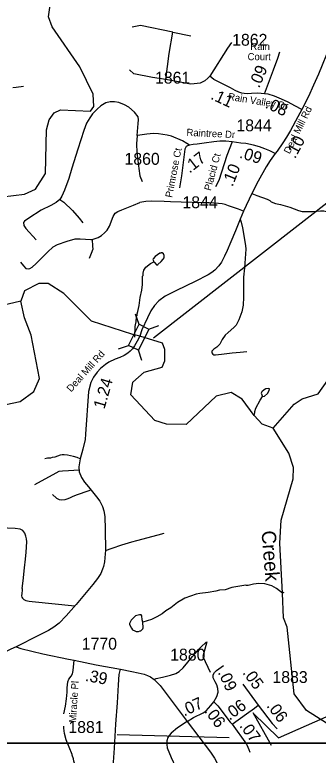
# Model space of a CAD drawing. Extents: x 1159738 to 1321356, y 736314 to 882035.
# Drawn here: x 1276801 to 1280003, y 766631 to 774435 of the extents above; entities that cross this region are included whole.
import ezdxf

# ---------------------------------------------------------------- set-up
doc = ezdxf.new("R2010")
doc.units = 0
for name, color, linetype in [('Exist Hydrographic Creek Single Shore', 7, 'Continuous'), ('Exist Hydrographic Creek Single Shore Label', 7, 'Continuous'), ('Exist Hydrographic Misc Water Feature', 7, 'Continuous'), ('Exist Road Non-System Type 51', 7, 'Continuous'), ('Exist Road Non-System Type 51 Label', 7, 'Continuous'), ('Exist Road Secondary Mileage Hundredths English Label', 7, 'Continuous'), ('Exist Road Secondary Structure Standard Bridge CELL', 7, 'Continuous'), ('Exist Road Secondary Structure Standard Bridge Number Label', 7, 'Continuous'), ('Exist Road Secondary Type 51 Attributed', 7, 'Continuous'), ('Exist Road Secondary Type 51 Label', 7, 'Continuous'), ('Exist Road Secondary Type 51 Number Label', 7, 'Continuous'), ('Map Preparation Inset Cut Line', 7, 'Continuous')]:
    doc.layers.add(name, color=color, linetype=linetype)

msp = doc.modelspace()

# ---------------------------------------------------------------- linework, layer by layer
at = {"layer": 'Exist Hydrographic Creek Single Shore'}
for points in [[(1276865.6, 771418), (1276412.5, 771312.2), (1276237.5, 771315.7), (1276205.5, 771349.2), (1276216.5, 771457.4), (1276355.5, 771704), (1276367.5, 771848.2)], [(1278120.5, 771046.9), (1278045.5, 771066.1), (1277610.5, 771206.1), (1277317.5, 771497.6), (1277153.6, 771602.6), (1277053.5, 771604.6), (1276901.6, 771525.6), (1276865.6, 771418)], [(1274867.3, 769412.3), (1275150.5, 769492.8), (1276002.5, 769538.1), (1276078.6, 769569.3), (1276172.5, 769675.8), (1276200.6, 769799.9), (1276215.6, 770081.9), (1276288.6, 770339.8), (1276357.6, 770436.9), (1276408.5, 770462.1), (1276705.5, 770328.1), (1276856.6, 770358), (1277000.5, 770463.4), (1277062.5, 770603.3), (1276973.5, 771058.1), (1276902.5, 771240), (1276865.6, 771418)], [(1279526.5, 770077.8), (1279410.6, 770119.5), (1279328.3, 770210.5), (1279200.6, 770383.1), (1279085.6, 770454.3), (1278925.5, 770414.8), (1278609.5, 770116), (1278401.5, 770120.2), (1278277.6, 770158.7), (1278025.6, 770429.6), (1278045.5, 770563.8), (1278164.6, 770669.7), (1278357.5, 770721.7), (1278384.6, 770786.8), (1278382.6, 770905.8), (1278360.2, 770973.8), (1278120.5, 771046.9)], [(1280924.7, 765221.1), (1281048.6, 765185.8), (1281190.6, 765199.4), (1281225.7, 765264.3), (1281170.6, 765741.4), (1281075.6, 766284.9), (1281055, 766598.1), (1281003.8, 766677.1), (1280861.6, 766715.9), (1280091.7, 766967.7), (1279878.6, 767100), (1279749.6, 767276.6), (1279674.6, 767980.6), (1279635.6, 768079.8), (1279625.8, 768339.5), (1279596.6, 768865.2), (1279610.6, 769107.8), (1279738.6, 769545.1), (1279741.5, 769663.2), (1279694.6, 769815.1), (1279526.5, 770077.8)]]:
    msp.add_lwpolyline(points, dxfattribs=at)
at = {"layer": 'Exist Hydrographic Misc Water Feature'}
for points in [[(1276550.5, 772501.1), (1276901.6, 772543.3), (1277019.5, 772596.7), (1277123.5, 772762), (1277134.5, 773221.3), (1277162.5, 773329.1), (1277214.5, 773403.5), (1277282.6, 773435), (1277598.5, 773418.8), (1277633.5, 773467.3), (1277627.6, 773598.8), (1277485.4, 773887.2), (1277195.5, 774309.9), (1277156.4, 774412.5), (1277176.4, 774563)], [(1278269.6, 771831.3), (1278276.1, 771825.4), (1278300.7, 771797), (1278309.6, 771804.5), (1278346.5, 771835.4), (1278367.1, 771858.8), (1278375.6, 771874.5), (1278376.2, 771898.5), (1278370.7, 771914.7), (1278356.9, 771925.1), (1278347, 771927.3), (1278340.9, 771923.5), (1278332.9, 771923.7), (1278283.9, 771887.1), (1278261.3, 771863.8), (1278259, 771855.9), (1278264.6, 771841.7), (1278269.6, 771831.3)], [(1278068.3, 771039), (1278071.5, 771155.4), (1278075.8, 771163.3), (1278076.4, 771187.2), (1278080.6, 771195.1), (1278086.4, 771259), (1278090.7, 771266.9), (1278091.1, 771282.9), (1278099.7, 771306.6), (1278113.5, 771370.2), (1278123.8, 771453.9), (1278142, 771533.3), (1278147.7, 771593.2), (1278150.1, 771681.1), (1278154.3, 771688.9), (1278155, 771712.9), (1278163.9, 771744.6), (1278184.8, 771776.1), (1278233.8, 771812.6), (1278269.6, 771831.3)], [(1279526.5, 770077.8), (1279749.5, 770329.4), (1279833.6, 770386.8), (1280001.5, 770439.2), (1280165.6, 770669)], [(1279414.9, 770413.3), (1279437.2, 770414.4), (1279466.2, 770443.6), (1279487, 770475), (1279489.4, 770490.9), (1279481.6, 770497.1), (1279449.4, 770492.1), (1279433.1, 770482.5), (1279408.5, 770461.3), (1279400.2, 770447.5), (1279414.9, 770413.3)], [(1279328.3, 770210.5), (1279334.4, 770239.4), (1279334.8, 770255.4), (1279345.7, 770287.1), (1279390.2, 770373.8), (1279414.9, 770413.3)], [(1279639.1, 768347.1), (1279625.8, 768339.5), (1279563, 768387.3), (1279511.9, 768414.7), (1279440.4, 768436.8), (1279376.5, 768440.6), (1279320.3, 768432.2), (1279263.9, 768417.9), (1279247.9, 768418.3), (1279240, 768422.5), (1279091.3, 768398.8), (1279022.5, 768372.8), (1278962.4, 768370.5), (1278922.1, 768359.7), (1278841.8, 768346), (1278753.5, 768336.5), (1278713.2, 768327.7), (1278594.9, 768285.6), (1278519, 768241), (1278449.2, 768185.3), (1278396.3, 768152.8), (1278355.5, 768122), (1278298.5, 768087.6), (1278241.8, 768061.2), (1278152.9, 768032.2)], [(1278152.9, 768032.2), (1278145.6, 768058), (1278142.7, 768098.1), (1278133.1, 768110.3), (1278115.1, 768110.9), (1278074.8, 768100), (1278027.5, 768055.4), (1278012.5, 768017.8), (1278012.2, 768009.9), (1278031.2, 767969.3), (1278044.7, 767952.9), (1278066.4, 767940.3), (1278082.3, 767935.8), (1278106.2, 767935.2), (1278122.4, 767942.7), (1278130.4, 767942.5), (1278138.5, 767948.2), (1278150.9, 767961.9), (1278155.3, 767973.7), (1278152.9, 768032.2)], [(1277684.5, 765568.8), (1277685.2, 765591.8), (1277674.5, 765640.1), (1277645.2, 765736.9), (1277640.1, 765769), (1277623.6, 765825.5), (1277613.3, 765885.8), (1277579.4, 765962.7), (1277561, 766023.2), (1277557.7, 766047.3), (1277514.2, 766208.5), (1277514.4, 766216.5), (1277503.3, 766248.8), (1277483, 766381.4), (1277456.8, 766450.1), (1277439.1, 766530.6), (1277424.1, 766567), (1277420.8, 766591.1), (1277405.9, 766631.6), (1277406.1, 766639.6), (1277344.4, 766793.3), (1277324.2, 766857.8), (1277317.7, 766914), (1277318.3, 766938)]]:
    msp.add_lwpolyline(points, dxfattribs=at)
at = {"layer": 'Exist Road Non-System Type 51'}
msp.add_line((1278469.7, 774251.5), (1278658.4, 774214.7), dxfattribs=at)
for points in [[(1278469.7, 774251.5), (1278127.5, 774323.7), (1278038.5, 774306.8)], [(1278394.5, 773752.4), (1278429.8, 774027.3), (1278469.7, 774251.5)], [(1279086.2, 774144.4), (1279044.6, 774083.6), (1278860.6, 773788.1), (1278839.6, 773768), (1278806.2, 773737.8), (1278756.9, 773713.5), (1278694.2, 773706.3), (1278656.4, 773705.2), (1278602.4, 773713.5), (1278394.5, 773752.4)], [(1278394.5, 773752.4), (1278253.3, 773775.5), (1278058.4, 773813.9), (1278010.9, 773855.3)], [(1276781.5, 773667.8), (1276815.7, 773672.6), (1276892.4, 773682)], [(1278092.8, 773162.8), (1278102.5, 773289.8), (1278108, 773328.7), (1278103.9, 773360.6), (1278065, 773409.2), (1278002.6, 773463.4), (1277959.6, 773487), (1277900, 773510.6), (1277854.2, 773517.5), (1277807, 773517.5), (1277762.6, 773509.2), (1277709.9, 773475.9), (1277669.7, 773442.5), (1277621.1, 773392.6), (1277592, 773348.1), (1277558.7, 773294), (1277529.6, 773216.3), (1277464.4, 773017.8), (1277401.2, 772817.1), (1277369.3, 772708.8), (1277324.9, 772586.7), (1277295.9, 772523.5), (1277275.1, 772488.8)], [(1278092.8, 773162.8), (1278084.4, 773075.4), (1278088.6, 772985.2), (1278109.4, 772815.8), (1278119.1, 772739.4), (1278144.1, 772678.4)], [(1278643.1, 773061.5), (1278617.1, 773078.2), (1278571.3, 773105.9), (1278456.2, 773155.9), (1278409, 773168.4), (1278364.6, 773175.3), (1278317.5, 773180.9), (1278266.1, 773183.7), (1278195.4, 773178.1), (1278121.9, 773167), (1278092.8, 773162.8)], [(1279302, 772550.6), (1279356.8, 772530.7), (1279465.2, 772493.3), (1279493.9, 772477), (1279508.2, 772465.2), (1279553.7, 772447.7), (1279604.8, 772437.1), (1279703.2, 772406.6), (1279793.5, 772372.3), (1279834.7, 772360.8), (1279872.1, 772360.8), (1279948.7, 772362.7), (1280027.8, 772369.5), (1280061.1, 772368.3), (1280105.5, 772360), (1280159.6, 772344.7)], [(1277275.1, 772488.8), (1277236.3, 772456.9), (1277182.2, 772423.6), (1277078.2, 772375), (1276950.5, 772293.1), (1276903.8, 772261.7), (1276894.1, 772246.4), (1276895.4, 772215.9), (1276916.2, 772181.2), (1277027.2, 772063.2)], [(1277275.1, 772488.8), (1277316.7, 772459.7), (1277409.7, 772372.2), (1277479, 772293.1), (1277517.9, 772243.1)], [(1277616.3, 772068), (1277679.6, 772086.9), (1277715.7, 772107.7), (1277749, 772135.5), (1277774, 772166.1), (1277798.9, 772206.3), (1277839.2, 772307.6), (1277861.4, 772343.7), (1277887.7, 772363.2), (1277929.3, 772381.2), (1278052.8, 772429.8), (1278119.5, 772456.4)], [(1279215.8, 772365.1), (1279163.5, 772385.1), (1279055.1, 772423.1), (1279022.7, 772434.3), (1278989.1, 772443), (1278949.2, 772446.8), (1278853.9, 772453.6), (1278785.4, 772454.9), (1278442.6, 772462.9), (1278378.1, 772465.8), (1278246.7, 772469.6), (1278183.8, 772467.1), (1278119.5, 772456.4)], [(1279180.2, 772280.6), (1279191.3, 772251), (1279203.8, 772189.9), (1279236, 772003.1), (1279238.6, 771965.4), (1279224.2, 771768.8), (1279213.6, 771669.3), (1279215.6, 771458.9), (1279211.7, 771375.9), (1279197.2, 771302.9), (1279164.4, 771220), (1279136.1, 771162.8), (1279113.9, 771139), (1279052.2, 771087.7), (1279020.6, 771060.1), (1278988.4, 771011.5), (1278964.8, 770963.5), (1278933.2, 770932.5), (1278900.4, 770911.5), (1278882, 770890.5), (1278880.7, 770872), (1278889.9, 770858.9), (1278899.7, 770852.3), (1278918.8, 770851), (1278983.8, 770858.2), (1279093.6, 770872.7), (1279179, 770879.3), (1279248, 770885.2)], [(1276860.3, 771829.2), (1276890.8, 771787.6), (1276918.6, 771762.6), (1276940.8, 771757), (1276960.2, 771762.6), (1276982.4, 771775.1), (1277026.8, 771815.3), (1277144.7, 771932), (1277205.7, 771988.9), (1277250.1, 772012.5), (1277352.8, 772048.6), (1277437.4, 772073.5), (1277491.5, 772072.2), (1277602.4, 772068), (1277616.3, 772068)], [(1277616.3, 772068), (1277621.9, 771997.2), (1277624.6, 771963.9), (1277608, 771919.5), (1277585.8, 771866.7)], [(1277491.4, 769755.2), (1277458.2, 769769.1), (1277421.2, 769780.9), (1277358, 769793.2), (1277322.1, 769795.9), (1277302.3, 769796.4), (1277278.2, 769792.7), (1277223, 769773.9), (1277196.3, 769767.5), (1277178.6, 769763.2), (1277146.4, 769760), (1277118.1, 769755.7)], [(1277479.9, 769635.1), (1277369.2, 769628.1), (1277303.2, 769624.8), (1277266.8, 769619.9), (1277233.8, 769603.3), (1277007.8, 769481)], [(1277199.4, 769377.8), (1277240.6, 769340.3), (1277267.4, 769327.4), (1277296.6, 769320.9), (1277332.2, 769325.3), (1277352.7, 769332.5), (1277380.8, 769344.1), (1277408.9, 769357.3), (1277450.2, 769373.8), (1277585.3, 769421.2), (1277600, 769429.3)], [(1276878, 768387.6), (1276889.1, 768470.2), (1276902.3, 768604), (1276913.5, 768695.7), (1276920.1, 768770.9), (1276926.3, 768879.1), (1276923, 768912.1), (1276917.2, 768941), (1276906.4, 768969.9), (1276884.6, 768998), (1276857.7, 769012.9), (1276803.7, 769020.3), (1276723.5, 769024.3), (1276539.4, 769041.4), (1276330.6, 769053.3)], [(1277756.6, 768789.7), (1277827.3, 768812.7), (1277930.1, 768847.1), (1278034.6, 768878.1), (1278090.3, 768894.8), (1278312.7, 768953.1), (1278378.6, 768972.4)], [(1276878, 768387.6), (1276877.6, 768370.3), (1276873.4, 768336.4), (1276872.4, 768312), (1276875.5, 768295.9), (1276881.7, 768284.4), (1276896.5, 768272), (1276915.5, 768260.4), (1276952.4, 768255.8), (1276982.3, 768251.2), (1277433.6, 768206.7)], [(1278272.1, 767429.9), (1278293.1, 767440.5), (1278359.1, 767454.3), (1278443.1, 767474.1), (1278501.3, 767493.3), (1278536.7, 767513.8), (1278578.7, 767549.8), (1278676.3, 767670.2), (1278708.7, 767706.8), (1278739.3, 767744.6), (1278763.9, 767769.2), (1278822, 767823)], [(1277317.3, 767066), (1277334.4, 767147.3), (1277344.7, 767223.9), (1277352.7, 767293.7), (1277355, 767339.5), (1277360.7, 767403.5), (1277369.8, 767433.3), (1277395, 767464.1), (1277408.7, 767487), (1277417.9, 767523.6), (1277426.5, 767631.8)], [(1277783.5, 765632.6), (1277784.7, 765728.7), (1277788.1, 765831.6), (1277801.8, 765950.6), (1277801.8, 766023.8), (1277805.2, 766103.9), (1277816.7, 766240), (1277836.1, 766383.6), (1277844.1, 766556.4), (1277854.4, 766705.6), (1277865.9, 766957.2), (1277886.3, 767182.7), (1277894.3, 767372.6), (1277903.5, 767482.4), (1277914.9, 767536.2)], [(1278619.4, 766987.1), (1278519.4, 766918.5), (1278451.4, 766863), (1278431.1, 766839.6), (1278417, 766815.3), (1278406.9, 766781.7), (1278404.5, 766741.8), (1278407.7, 766707.4), (1278451.4, 766604.7), (1278497.5, 766509.3)]]:
    msp.add_lwpolyline(points, dxfattribs=at)
at = {"layer": 'Exist Road Secondary Structure Standard Bridge CELL'}
for p, q in [((1278112.1, 771172.5), (1278075.4, 771279.5)), ((1278213.7, 771122.7), (1278320.8, 771159.3)), ((1277895.4, 770913.4), (1278002.5, 770950.1)), ((1278143.2, 770792.1), (1278106.5, 770899.1))]:
    msp.add_line(p, q, dxfattribs=at)
msp.add_lwpolyline([(1278002.5, 770950.1), (1278111.6, 771172.7), (1278215.6, 771121.7), (1278106.5, 770899.1)], close=True, dxfattribs=at)
at = {"layer": 'Exist Road Secondary Structure Standard Bridge Number Label'}
msp.add_line((1278265.7, 771031.4), (1280674, 772904.4), dxfattribs=at)
at = {"layer": 'Exist Road Secondary Type 51 Attributed'}
msp.add_line((1279208.8, 767380.3), (1279370.2, 767158.9), dxfattribs=at)
for points in [[(1280732.7, 776192.6), (1280693.4, 776043.7), (1280508.3, 775323), (1280467, 775161.7), (1280415.4, 774980.6), (1280388.8, 774855.2), (1280368.1, 774721.5), (1280354.4, 774637.8), (1280343.2, 774576), (1280326.2, 774528.3), (1280292.5, 774440.9), (1280128, 774110.4), (1280006.6, 773808.4), (1279954.5, 773693.4), (1279900, 773573.9), (1279829.5, 773438.7)], [(1279435.6, 773603.5), (1279530.7, 773855.1), (1279577.6, 773977.7), (1279598.6, 774044.2)], [(1279435.6, 773603.5), (1279364.1, 773607.9), (1279299.9, 773605.3), (1279258.8, 773602.7), (1279221.5, 773606.6), (1279197.1, 773610.5), (1279166.3, 773619.5), (1279127.8, 773637.4), (1279076.4, 773664.4), (1278901.6, 773754.6), (1278860.6, 773788.1)], [(1279829.5, 773438.7), (1279755.1, 773477.2), (1279687, 773513.8), (1279613.9, 773547.4), (1279542.7, 773578.4), (1279474.1, 773598.5), (1279435.6, 773603.5)], [(1279829.5, 773438.7), (1279787.2, 773360.3), (1279709.3, 773215), (1279668.2, 773144.2), (1279630.2, 773084.3), (1279568.5, 772997.1), (1279548.1, 772974.3)], [(1279093.6, 773095.8), (1279026.4, 773102), (1278966, 773102.6), (1278900.6, 773095.1), (1278799.7, 773082.7), (1278726.5, 773072.1), (1278682.3, 773067.1), (1278643.1, 773061.5), (1278624.3, 773055.9), (1278610, 773045.9), (1278601.3, 773033.4), (1278596.3, 773019.1), (1278584.5, 772933.7), (1278559, 772737.8), (1278539.7, 772611.8)], [(1279093.6, 773095.8), (1279037.6, 772951.2), (1279009.4, 772863.4), (1278954.8, 772690.4), (1278918.9, 772623)], [(1279548.1, 772974.3), (1279493.2, 773001.8), (1279439.2, 773023.8), (1279382.7, 773044.4), (1279320.1, 773062.2), (1279237.5, 773080.2), (1279186.4, 773083.9), (1279093.6, 773095.8)], [(1279548.1, 772974.3), (1279496.4, 772899.5), (1279454.1, 772834.4), (1279370.7, 772681.7), (1279302, 772550.6), (1279215.8, 772365.1), (1279180.2, 772280.6), (1279128.4, 772158), (1279080.4, 772043.5), (1279041.3, 771949.2), (1279015.1, 771889.8), (1278982.4, 771826.9), (1278954.9, 771788.4), (1278913.1, 771744.7), (1278879.9, 771717.9), (1278843.1, 771694.1), (1278705.2, 771622.6), (1278506.6, 771529.2), (1278388.8, 771468.9), (1278321, 771419.8), (1278273.6, 771372.3), (1278236.4, 771316.5), (1278199.9, 771242.5), (1278141.6, 771113), (1278120.5, 771046.9)], [(1278120.5, 771046.9), (1278092.9, 770993.6), (1278064.7, 770944.9), (1278042.3, 770912.8), (1278017.9, 770888.5), (1277993.2, 770869.5), (1277955.6, 770843.8), (1277909.4, 770822.8), (1277858.3, 770803.6), (1277794.5, 770772.1), (1277756.8, 770747.9), (1277706.2, 770706.4), (1277669.7, 770669), (1277632.4, 770615.9), (1277604.2, 770559.5), (1277580.2, 770465.8), (1277548.4, 770013.6), (1277542, 769957.6), (1277519, 769856.3), (1277491.4, 769755.2), (1277477.6, 769669.4), (1277481.6, 769617.5), (1277504, 769556.5), (1277536.3, 769509.4), (1277577.1, 769458.9), (1277661.9, 769355.3), (1277697.7, 769307.8), (1277725.4, 769251.5), (1277740, 769207.3), (1277749.7, 769145.6), (1277753.9, 769011.3), (1277756.6, 768789.7), (1277756, 768752.3), (1277749.1, 768669.8), (1277737.7, 768620.2), (1277726.7, 768589.9), (1277708.6, 768547.2), (1277673.8, 768493.4), (1277624, 768428.3), (1277447.2, 768218.4), (1277343.6, 768101.2), (1277268.1, 768022.9), (1277214.1, 767981.6), (1277155.2, 767944.8), (1277050.9, 767890.9), (1276813.8, 767774)], [(1276813.8, 767774), (1276758.1, 767747.7), (1276709, 767723.6), (1276633.9, 767695.6), (1276548.5, 767677), (1276452.8, 767663.7), (1276361.3, 767656)], [(1276813.8, 767774), (1276864.8, 767753.6), (1277098, 767699.5), (1277367.5, 767641.9), (1277426.5, 767631.8), (1277657.8, 767584.5), (1277914.9, 767536.2), (1278034.3, 767514.3), (1278103.3, 767500.5), (1278165.7, 767483.7), (1278199.9, 767471.7), (1278231.7, 767455.5), (1278272.1, 767429.9), (1278335.1, 767366.9), (1278619.4, 766987.1)], [(1278900.3, 767193), (1278931.8, 767249.9), (1278945.7, 767294.7), (1278945, 767332.1), (1278934, 767372.4), (1278916.4, 767403.6), (1278895.9, 767447.6), (1278893, 767463), (1278894.4, 767479.1), (1278908.3, 767501.1), (1278928.1, 767521.7), (1279005.1, 767576.7)], [(1278619.4, 766987.1), (1278686.3, 767028.7), (1278787.4, 767075.6), (1278819, 767096.9), (1278871, 767153.2), (1278900.3, 767193)], [(1278900.3, 767193), (1278944.3, 767152.6), (1279075.4, 766977.4), (1279094.5, 766956.1)], [(1279094.5, 766956.1), (1279247.6, 767066.8), (1279329.6, 767126.3), (1279370.2, 767158.9)], [(1279370.2, 767158.9), (1279515.6, 766966), (1279568.7, 766908.9)], [(1278619.4, 766987.1), (1278864.6, 766664.1), (1278909.3, 766600.1), (1278945.2, 766532.1), (1278967.2, 766473.4), (1278983.8, 766410.7), (1279019.9, 766194.8), (1279035.4, 766073.1), (1279040, 765986.3), (1279028.1, 765828.5), (1279006.7, 765654.5)], [(1279094.5, 766956.1), (1279246.2, 766748.2), (1279261, 766716.9), (1279271.2, 766691.1), (1279280.6, 766663)]]:
    msp.add_lwpolyline(points, dxfattribs=at)
at = {"layer": 'Exist Road Secondary Type 51 Label'}
for points in [[(1278828.4, 767823.9), (1278786, 767670.3), (1278864.3, 767507)], [(1279509.3, 766733.4), (1279316.2, 767076.5)]]:
    msp.add_lwpolyline(points, dxfattribs=at)
at = {"layer": 'Exist Road Secondary Type 51 Number Label'}
msp.add_line((1279064.4, 766813.7), (1277881.6, 766845.3), dxfattribs=at)
msp.add_lwpolyline([(1279316.8, 767073.9), (1279584.9, 766813.7), (1280176.3, 767073.9)], dxfattribs=at)
at = {"layer": 'Map Preparation Inset Cut Line'}
for points in [[(1274049.2, 782296.9), (1310076.7, 782296.9), (1310076.7, 766757), (1274049.2, 766757)], [(1232800.5, 766757), (1308483.8, 766757), (1308483.8, 738579.5), (1232800.5, 738579.5)]]:
    msp.add_lwpolyline(points, close=True, dxfattribs=at)

# ---------------------------------------------------------------- texts
at = {"layer": 'Exist Hydrographic Creek Single Shore Label'}
msp.add_text('Creek', height=150, rotation=274.57271, dxfattribs=at).set_placement((1279404, 768992.9))
at = {"layer": 'Exist Road Non-System Type 51 Label'}
msp.add_text('Miracle Pl', height=75, rotation=86.31616, dxfattribs=at).set_placement((1277446.2, 766971.3))
at = {"layer": 'Exist Road Secondary Mileage Hundredths English Label'}
for s, rotation, p in [('.09', 66.60034, (1279379.3, 773656.3)), ('.11', 334.97543, (1278859.1, 773551.1)), ('.08', 335.53629, (1279434.3, 773459.2)), ('.10', 62.22661, (1279759.8, 772911.7)), ('.09', 342.582, (1279163.7, 772930.5)), ('.17', 37.79414, (1278645, 772760.4)), ('.10', 68.25595, (1279098.6, 772616.6)), ('1.24', 73.74673, (1277746.3, 770272.4)), ('.39', 349.36786, (1277537.2, 767415)), ('.09', 295.00029, (1278941.2, 767503)), ('.05', 306.10133, (1279199.1, 767498.9)), ('.07', 24.89638, (1278588.7, 767037.6)), ('.06', 35.87517, (1279067.7, 766992.6)), ('.06', 306.991, (1279452.8, 767149.1)), ('.06', 306.81116, (1278795.4, 767093.3)), ('.07', 306.11883, (1279166.7, 766939.5))]:
    msp.add_text(s, height=125, rotation=rotation, dxfattribs=at).set_placement(p)
at = {"layer": 'Exist Road Secondary Type 51 Label'}
for s, p in [('Rain', (1279286.7, 774064.4)), ('Court', (1279258, 773956.6))]:
    msp.add_text(s, height=75, dxfattribs=at).set_placement(p)
for s, rotation, p in [('Rain Valley Dr', 350.67189, (1279047.2, 773540.1)), ('Deal Mill Rd', 63.75446, (1279701.5, 772963)), ('Raintree Dr', 357.17357, (1278611.7, 773160.2)), ('Primrose Ct', 78.95187, (1278461, 772503.5)), ('Placid Ct', 74.99683, (1278869.8, 772575.3)), ('Deal Mill Rd', 48.17019, (1277395.4, 770453.4))]:
    msp.add_text(s, height=75, rotation=rotation, dxfattribs=at).set_placement(p)
at = {"layer": 'Exist Road Secondary Type 51 Number Label'}
for s, p in [('1862', (1279094.9, 774109.6)), ('1861', (1278280.7, 773710.1)), ('1844', (1279139.8, 773207.4)), ('1860', (1277958.6, 772854.6)), ('1844', (1278570.2, 772396.8)), ('1770', (1277507.3, 767742.8)), ('1880', (1278440.6, 767628.2)), ('1883', (1279519.9, 767391.9)), ('1881', (1277366.1, 766864.9))]:
    msp.add_text(s, height=125, dxfattribs=at).set_placement(p)

doc.saveas('drawing.dxf')
